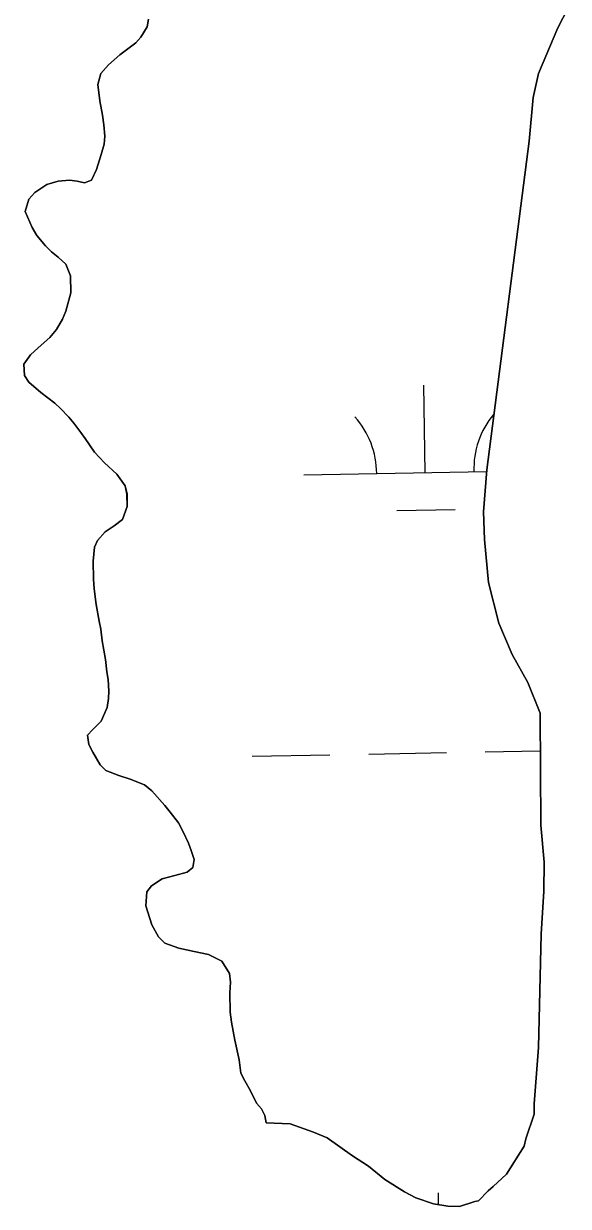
# Model space of a CAD drawing. Extents: x 3925854 to 3964121, y 224593 to 250589.
# Drawn here: x 3960798 to 3961022.2, y 236971.2 to 237458.3 of the extents above; entities that cross this region are included whole.
import ezdxf

# ---------------------------------------------------------------- set-up
doc = ezdxf.new("R2010")
doc.units = 0
doc.layers.add('V-TOPO-SHOR', color=7, linetype='Continuous')
doc.layers.add('V-WETL-SWMP', color=7, linetype='Continuous')

msp = doc.modelspace()

# ---------------------------------------------------------------- linework, layer by layer
at = {"layer": 'V-TOPO-SHOR'}
for points in [[(3960897.888, 237005.649), (3960907.759, 237005.239), (3960917.299, 237001.837), (3960922.957, 236999.38), (3960933.349, 236992.081), (3960939.886, 236987.817), (3960946.708, 236982.351), (3960954.73, 236977.173), (3960959.492, 236974.726), (3960966.647, 236972.25), (3960972.621, 236971.283), (3960977.41, 236971.23), (3960983.718, 236973.253), (3960985.219, 236973.536), (3960989.155, 236977.681), (3960991.271, 236979.455), (3960996.714, 236984.48), (3961004.028, 236996.07), (3961004.66, 236999.056), (3961008.066, 237009.194), (3961008.115, 237013.384), (3961009.875, 237036.709), (3961011.001, 237083.385), (3961012.097, 237101.03), (3961012.232, 237113.003), (3961010.909, 237128.281), (3961010.532, 237174.375), (3961005.584, 237187.001), (3960999.131, 237198.447), (3960993.591, 237211.38), (3960989.29, 237228.19), (3960987.695, 237245.867), (3960987.224, 237257.243), (3960988.616, 237274.588), (3961006.008, 237409.973), (3961007.708, 237427.909), (3961009.913, 237437.762), (3961017.907, 237456.526), (3961022.191, 237464.859)], [(3960849.397, 237460.12), (3960848.779, 237456.981), (3960846.282, 237452.813), (3960844.159, 237450.388), (3960841.453, 237448.32), (3960837.574, 237445.448), (3960832.864, 237441.305), (3960829.794, 237437.842), (3960828.577, 237433.31), (3960829.317, 237426.539), (3960830.414, 237420.582), (3960830.953, 237416.613), (3960831.367, 237411.945), (3960831.096, 237408.685), (3960829.882, 237404.384), (3960827.947, 237398.228), (3960825.915, 237393.82), (3960822.99, 237392.805), (3960819.966, 237393.421), (3960816.824, 237393.806), (3960812.155, 237393.392), (3960807.594, 237392.045), (3960802.66, 237388.838), (3960800.182, 237386.067), (3960798.607, 237380.955), (3960801.448, 237374.395), (3960803.393, 237371.108), (3960806.959, 237366.873), (3960809.494, 237364.278), (3960812.267, 237362.148), (3960815.384, 237359.316), (3960817.309, 237354.398), (3960817.465, 237347.517), (3960815.397, 237339.847), (3960813.963, 237336.599), (3960811.581, 237332.313), (3960808.747, 237329.081), (3960804.036, 237324.819), (3960800.856, 237321.942), (3960798.013, 237318.01), (3960798.312, 237313.461), (3960800.145, 237310.643), (3960805.109, 237306.389), (3960810.772, 237302.013)], [(3960810.772, 237302.013), (3960813.197, 237299.768), (3960816.537, 237296.233), (3960818.608, 237293.763), (3960821.596, 237289.999), (3960823.314, 237287.414), (3960827.101, 237281.893), (3960831.246, 237277.416), (3960836.325, 237272.812), (3960839.768, 237267.993), (3960840.544, 237264.487), (3960840.603, 237259.474), (3960838.678, 237254.132), (3960835.266, 237251.491), (3960831.508, 237249.084), (3960828.438, 237245.504), (3960827.123, 237242.721), (3960826.593, 237236.899), (3960826.742, 237229.552), (3960827.048, 237225.585), (3960827.791, 237219.048), (3960829.112, 237212.273), (3960829.773, 237209.001), (3960830.302, 237204.1), (3960831.729, 237196.389), (3960832.258, 237191.369), (3960832.805, 237188.216), (3960833.099, 237183.433), (3960832.95, 237180.404), (3960832.323, 237176.681), (3960829.929, 237171.113), (3960826.392, 237167.539), (3960824.268, 237165.348), (3960824.807, 237161.493), (3960826.521, 237158.327), (3960829.493, 237153.047), (3960831.797, 237150.69), (3960837.136, 237148.648), (3960841.9, 237147.194), (3960847.702, 237144.798), (3960850.823, 237142.316), (3960856.117, 237136.309), (3960858.3, 237133.604), (3960861.749, 237129.135), (3960863.574, 237125.733), (3960865.849, 237120.812), (3960866.982, 237117.766), (3960868.223, 237114.139), (3960867.602, 237110.766), (3960865.249, 237108.81), (3960860.221, 237107.469), (3960854.96, 237106.13), (3960850.614, 237103.262), (3960848.72, 237100.721), (3960848.306, 237095.011), (3960850.782, 237087.173), (3960853.524, 237082.248), (3960856.06, 237079.653), (3960861.866, 237077.605), (3960868.145, 237076.253), (3960874.076, 237074.904), (3960879.523, 237072.161), (3960882.731, 237067.111), (3960883.159, 237063.609), (3960882.874, 237059.183)], [(3960882.874, 237059.183), (3960883.017, 237051.253), (3960883.554, 237047.051), (3960884.869, 237039.693), (3960886.642, 237031.511), (3960887.398, 237026.141), (3960889.108, 237022.858), (3960891.396, 237018.866), (3960893.79, 237013.775), (3960895.856, 237011.358), (3960897.323, 237008.649), (3960897.888, 237005.649)]]:
    msp.add_lwpolyline(points, dxfattribs=at)
at = {"layer": 'V-WETL-SWMP'}
for p, q in [((3961022.191, 237464.859), (3961017.907, 237456.527)), ((3960846.283, 237452.812), (3960848.779, 237456.981)), ((3960848.779, 237456.981), (3960849.397, 237460.121)), ((3960844.158, 237450.388), (3960846.283, 237452.812)), ((3961017.907, 237456.527), (3961009.913, 237437.762)), ((3960837.574, 237445.449), (3960841.453, 237448.32)), ((3960841.453, 237448.32), (3960844.158, 237450.388)), ((3960832.864, 237441.306), (3960837.574, 237445.449)), ((3960828.577, 237433.31), (3960829.794, 237437.843)), ((3960829.794, 237437.843), (3960832.864, 237441.306)), ((3961009.913, 237437.762), (3961007.707, 237427.91)), ((3960829.316, 237426.54), (3960828.577, 237433.31)), ((3961007.707, 237427.91), (3961006.008, 237409.972)), ((3960830.415, 237420.582), (3960829.316, 237426.54)), ((3960830.953, 237416.613), (3960830.415, 237420.582)), ((3960831.366, 237411.945), (3960830.953, 237416.613)), ((3960829.882, 237404.384), (3960831.096, 237408.684)), ((3960831.096, 237408.684), (3960831.366, 237411.945)), ((3961006.008, 237409.972), (3960988.617, 237274.588)), ((3960827.947, 237398.227), (3960829.882, 237404.384)), ((3960812.155, 237393.393), (3960816.823, 237393.807)), ((3960816.823, 237393.807), (3960819.966, 237393.421)), ((3960822.99, 237392.804), (3960825.916, 237393.82)), ((3960825.916, 237393.82), (3960827.947, 237398.227)), ((3960800.181, 237386.067), (3960802.661, 237388.837)), ((3960802.661, 237388.837), (3960807.593, 237392.045)), ((3960807.593, 237392.045), (3960812.155, 237393.393)), ((3960819.966, 237393.421), (3960822.99, 237392.804)), ((3960798.608, 237380.955), (3960800.181, 237386.067)), ((3960801.448, 237374.395), (3960798.608, 237380.955)), ((3960803.393, 237371.109), (3960801.448, 237374.395)), ((3960806.959, 237366.872), (3960803.393, 237371.109)), ((3960809.495, 237364.279), (3960806.959, 237366.872)), ((3960812.268, 237362.149), (3960809.495, 237364.279)), ((3960815.384, 237359.316), (3960812.268, 237362.149)), ((3960817.31, 237354.398), (3960815.384, 237359.316)), ((3960817.466, 237347.518), (3960817.31, 237354.398)), ((3960815.397, 237339.847), (3960817.466, 237347.518)), ((3960811.582, 237332.313), (3960813.962, 237336.599)), ((3960813.962, 237336.599), (3960815.397, 237339.847)), ((3960808.747, 237329.081), (3960811.582, 237332.313)), ((3960804.036, 237324.82), (3960808.747, 237329.081)), ((3960798.014, 237318.01), (3960800.856, 237321.942)), ((3960800.856, 237321.942), (3960804.036, 237324.82)), ((3960798.312, 237313.46), (3960798.014, 237318.01)), ((3960800.146, 237310.642), (3960798.312, 237313.46)), ((3960805.11, 237306.389), (3960800.146, 237310.642)), ((3960810.773, 237302.012), (3960805.11, 237306.389)), ((3960963.324, 237273.388), (3960962.67, 237309.382)), ((3960813.196, 237299.769), (3960810.773, 237302.012)), ((3960816.537, 237296.234), (3960813.196, 237299.769)), ((3960818.607, 237293.763), (3960816.537, 237296.234)), ((3960821.596, 237289.999), (3960818.607, 237293.763)), ((3960823.315, 237287.414), (3960821.596, 237289.999)), ((3960827.1, 237281.893), (3960823.315, 237287.414)), ((3960831.246, 237277.416), (3960827.1, 237281.893)), ((3960836.324, 237272.812), (3960831.246, 237277.416)), ((3960839.767, 237267.993), (3960836.324, 237272.812)), ((3960913.332, 237272.479), (3960988.557, 237273.847)), ((3960988.617, 237274.588), (3960987.224, 237257.244)), ((3960840.543, 237264.487), (3960839.767, 237267.993)), ((3960840.603, 237259.474), (3960840.543, 237264.487)), ((3960838.678, 237254.133), (3960840.603, 237259.474)), ((3960951.607, 237257.741), (3960975.603, 237258.178)), ((3960987.224, 237257.244), (3960987.694, 237245.866)), ((3960835.267, 237251.49), (3960838.678, 237254.133)), ((3960828.438, 237245.505), (3960831.509, 237249.085)), ((3960831.509, 237249.085), (3960835.267, 237251.49)), ((3960826.592, 237236.899), (3960827.124, 237242.722)), ((3960827.124, 237242.722), (3960828.438, 237245.505)), ((3960987.694, 237245.866), (3960989.29, 237228.19)), ((3960826.742, 237229.553), (3960826.592, 237236.899)), ((3960827.047, 237225.586), (3960826.742, 237229.553)), ((3960989.29, 237228.19), (3960993.59, 237211.381)), ((3960827.79, 237219.049), (3960827.047, 237225.586)), ((3960829.112, 237212.273), (3960827.79, 237219.049)), ((3960829.774, 237209.001), (3960829.112, 237212.273)), ((3960830.302, 237204.099), (3960829.774, 237209.001)), ((3960993.59, 237211.381), (3960999.13, 237198.448)), ((3960831.73, 237196.389), (3960830.302, 237204.099)), ((3960832.257, 237191.37), (3960831.73, 237196.389)), ((3960999.13, 237198.448), (3961005.585, 237187.002)), ((3960832.804, 237188.216), (3960832.257, 237191.37)), ((3960833.1, 237183.433), (3960832.804, 237188.216)), ((3961005.585, 237187.002), (3961010.531, 237174.376)), ((3960832.324, 237176.681), (3960832.949, 237180.404)), ((3960832.949, 237180.404), (3960833.1, 237183.433)), ((3960829.93, 237171.112), (3960832.324, 237176.681)), ((3961010.531, 237174.376), (3961010.908, 237128.281)), ((3960826.392, 237167.538), (3960829.93, 237171.112)), ((3960824.269, 237165.347), (3960826.392, 237167.538)), ((3960824.808, 237161.494), (3960824.269, 237165.347)), ((3960826.521, 237158.327), (3960824.808, 237161.494)), ((3960829.492, 237153.047), (3960826.521, 237158.327)), ((3960892.027, 237156.64), (3960924.022, 237157.222)), ((3960940.019, 237157.513), (3960972.014, 237158.095)), ((3960988.011, 237158.386), (3961010.658, 237158.797)), ((3960831.797, 237150.69), (3960829.492, 237153.047)), ((3960837.137, 237148.648), (3960831.797, 237150.69)), ((3960841.9, 237147.195), (3960837.137, 237148.648)), ((3960847.702, 237144.798), (3960841.9, 237147.195)), ((3960850.822, 237142.315), (3960847.702, 237144.798)), ((3960856.116, 237136.309), (3960850.822, 237142.315)), ((3960858.301, 237133.603), (3960856.116, 237136.309)), ((3960861.748, 237129.134), (3960858.301, 237133.603)), ((3960863.574, 237125.733), (3960861.748, 237129.134)), ((3960865.85, 237120.811), (3960863.574, 237125.733)), ((3961010.908, 237128.281), (3961012.232, 237113.002)), ((3960866.982, 237117.767), (3960865.85, 237120.811)), ((3960868.223, 237114.139), (3960866.982, 237117.767)), ((3960867.602, 237110.766), (3960868.223, 237114.139)), ((3961012.232, 237113.002), (3961012.097, 237101.031)), ((3960854.96, 237106.129), (3960860.221, 237107.468)), ((3960860.221, 237107.468), (3960865.249, 237108.81)), ((3960865.249, 237108.81), (3960867.602, 237110.766)), ((3960848.72, 237100.72), (3960850.614, 237103.263)), ((3960850.614, 237103.263), (3960854.96, 237106.129)), ((3960848.306, 237095.012), (3960848.72, 237100.72)), ((3961012.097, 237101.031), (3961011, 237083.385)), ((3960850.782, 237087.174), (3960848.306, 237095.012)), ((3960853.524, 237082.247), (3960850.782, 237087.174)), ((3960856.06, 237079.653), (3960853.524, 237082.247)), ((3961011, 237083.385), (3961009.874, 237036.708)), ((3960861.865, 237077.606), (3960856.06, 237079.653)), ((3960868.145, 237076.253), (3960861.865, 237077.606)), ((3960874.075, 237074.903), (3960868.145, 237076.253)), ((3960879.524, 237072.161), (3960874.075, 237074.903)), ((3960882.731, 237067.111), (3960879.524, 237072.161)), ((3960883.158, 237063.609), (3960882.731, 237067.111)), ((3960882.874, 237059.183), (3960883.158, 237063.609)), ((3960883.018, 237051.254), (3960882.874, 237059.183)), ((3960883.553, 237047.051), (3960883.018, 237051.254)), ((3960884.869, 237039.692), (3960883.553, 237047.051)), ((3960886.642, 237031.511), (3960884.869, 237039.692)), ((3961009.874, 237036.708), (3961008.115, 237013.383)), ((3960887.398, 237026.14), (3960886.642, 237031.511)), ((3960889.109, 237022.857), (3960887.398, 237026.14)), ((3960891.396, 237018.867), (3960889.109, 237022.857)), ((3960893.789, 237013.776), (3960891.396, 237018.867)), ((3960895.857, 237011.359), (3960893.789, 237013.776)), ((3960897.322, 237008.649), (3960895.857, 237011.359)), ((3961008.067, 237009.194), (3961004.661, 236999.056)), ((3961008.115, 237013.383), (3961008.067, 237009.194)), ((3960897.887, 237005.649), (3960897.322, 237008.649)), ((3960907.759, 237005.238), (3960897.887, 237005.649)), ((3960917.298, 237001.838), (3960907.759, 237005.238)), ((3960922.957, 236999.38), (3960917.298, 237001.838)), ((3960933.35, 236992.08), (3960922.957, 236999.38)), ((3961004.661, 236999.056), (3961004.028, 236996.07)), ((3961004.028, 236996.07), (3960996.714, 236984.48)), ((3960939.886, 236987.816), (3960933.35, 236992.08)), ((3960946.708, 236982.351), (3960939.886, 236987.816)), ((3960996.714, 236984.48), (3960991.27, 236979.454)), ((3960954.731, 236977.173), (3960946.708, 236982.351)), ((3960959.492, 236974.725), (3960954.731, 236977.173)), ((3960966.647, 236972.25), (3960959.492, 236974.725)), ((3960968.806, 236971.901), (3960968.718, 236976.762)), ((3960989.155, 236977.682), (3960985.218, 236973.536)), ((3960991.27, 236979.454), (3960989.155, 236977.682)), ((3960972.622, 236971.284), (3960966.647, 236972.25)), ((3960977.41, 236971.23), (3960972.622, 236971.284)), ((3960983.718, 236973.254), (3960977.41, 236971.23)), ((3960985.218, 236973.536), (3960983.718, 236973.254))]:
    msp.add_line(p, q, dxfattribs=at)
for centre, start, end in [((3960908.082, 237272.858), 0.26988, 41.81354), ((3961018.549, 237274.867), 140.26988, 181.81353)]:
    msp.add_arc(centre, 35.246, start, end, dxfattribs=at)

doc.saveas('drawing.dxf')
